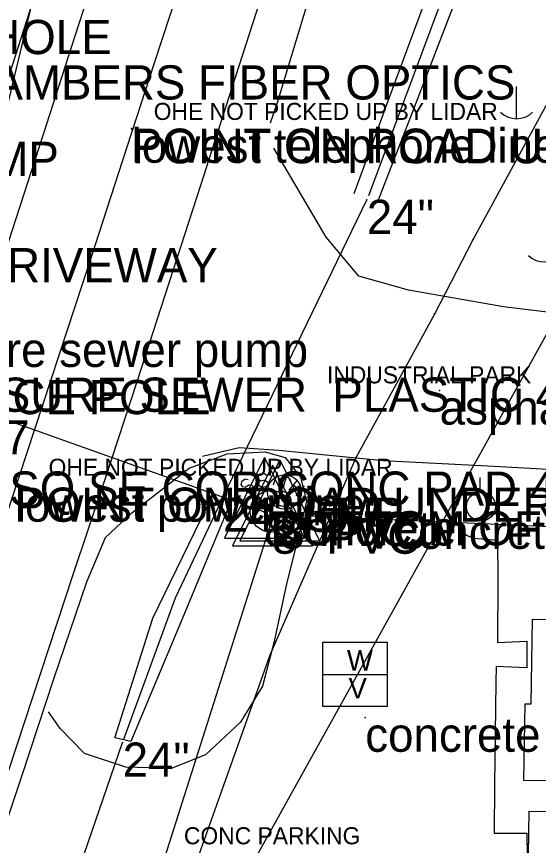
# Model space of a CAD drawing. Extents: x 1802180 to 1804859, y 572524 to 575172.
# Drawn here: x 1803377.5 to 1803453.9, y 573469.6 to 573590.8 of the extents above; entities that cross this region are included whole.
import ezdxf

# ---------------------------------------------------------------- set-up
doc = ezdxf.new("R2010")
doc.units = 0
for name, color, linetype in [('EX_EDGE_PAVEMENT', 7, 'Continuous'), ('EX_SHOULDER', 7, 'Continuous'), ('S_BASELINE', 7, 'Continuous'), ('S_BUILDING', 7, 'Continuous'), ('S_CAL_CORNER', 7, 'Continuous'), ('S_CROSS_DRAIN', 7, 'Continuous'), ('S_CROSS_DRAIN_ANNOT', 7, 'Continuous'), ('S_DITCHLINE', 7, 'Continuous'), ('S_DRG_PT_SYM', 7, 'Continuous'), ('S_EDGE_PAVEMENT', 7, 'Continuous'), ('S_ELECTRIC_UTILITIES_ANNOT', 7, 'Continuous'), ('S_GAS_UTILITIES', 7, 'Continuous'), ('S_HWY_TEXT', 7, 'Continuous'), ('S_MANHOLE_ANNOT', 7, 'Continuous'), ('S_MSC_PT_SYM', 7, 'Continuous'), ('S_PARKING', 7, 'Continuous'), ('S_PARKING_ANNOT', 7, 'Continuous'), ('S_PAVEMENT_CROWN', 7, 'Continuous'), ('S_PRIMARY_CTL_ANNOT', 7, 'Continuous'), ('S_SANITARY_SEWER', 7, 'Continuous'), ('S_SANITARY_SEWER_ANNOT', 7, 'Continuous'), ('S_SIDE_DRAIN', 7, 'Continuous'), ('S_SIDE_DRAIN_ANNOT', 7, 'Continuous'), ('S_SIGN', 7, 'Continuous'), ('S_SURVEY_TEXT', 7, 'Continuous'), ('S_SURVEY_TEXT_ANNOT', 7, 'Continuous'), ('S_UNDERGROUND_CABLE_ANNOT', 7, 'Continuous'), ('S_UTILITY_POLE', 7, 'Continuous'), ('S_UTILITY_POLE_ANNOT', 7, 'Continuous'), ('S_UTL_PT_SYM', 7, 'Continuous'), ('S_WATER_UTILITIES', 7, 'Continuous')]:
    doc.layers.add(name, color=color, linetype=linetype)

msp = doc.modelspace()

# ---------------------------------------------------------------- linework, layer by layer
at = {"layer": 'EX_EDGE_PAVEMENT'}
for points in [[(1803305.94, 573348.15), (1803310.67, 573362.21), (1803315.46, 573376.43), (1803320.42, 573390.76), (1803325.29, 573404.9), (1803328.77, 573415), (1803334.34, 573431.45), (1803339.14, 573445.53), (1803344.01, 573459.82), (1803348.88, 573474.01), (1803353.45, 573488.12), (1803358.17, 573502.4), (1803362.96, 573516.61), (1803367.59, 573530.88), (1803372.19, 573545.06), (1803376.82, 573559.33), (1803381.41, 573573.61), (1803386.02, 573587.88), (1803390.67, 573602.14)], [(1803413.6, 573594.67), (1803409.01, 573580.39), (1803404.42, 573566.11), (1803399.78, 573551.84), (1803395.16, 573537.57), (1803390.44, 573523.24), (1803385.7, 573509.01), (1803380.98, 573494.77), (1803376.31, 573480.56), (1803371.52, 573466.16), (1803366.67, 573451.97), (1803361.86, 573437.87), (1803356.91, 573423.57), (1803353.11, 573411.68), (1803348.16, 573397.1), (1803343.26, 573382.87), (1803338.43, 573368.86), (1803333.6, 573354.66), (1803328.79, 573340.27)]]:
    msp.add_lwpolyline(points, dxfattribs=at)
at = {"layer": 'EX_SHOULDER'}
for points in [[(1803402.63, 573770.74), (1803409.3, 573765.79), (1803414.17, 573760.99), (1803416.92, 573755.94), (1803419.07, 573751.02), (1803421.46, 573744.73), (1803422.28, 573738.57), (1803421.88, 573731.84), (1803419.11, 573719.84), (1803415.1, 573705.74), (1803411, 573691.35), (1803406.49, 573677.4), (1803401.93, 573662.92), (1803397.57, 573648.6), (1803393.14, 573634.35), (1803388.68, 573620.05), (1803384.05, 573605.85), (1803379.37, 573591.59), (1803374.75, 573577.29), (1803370.09, 573563.03)], [(1803414.65, 573575.3), (1803415.65, 573578.26), (1803419.99, 573592.59), (1803424.64, 573606.84), (1803429.36, 573621.23), (1803434.13, 573635.4), (1803438.79, 573649.62), (1803443.52, 573663.79), (1803448.24, 573678.03), (1803450.9, 573686.79), (1803452.68, 573692.47), (1803457.29, 573706.67), (1803462.01, 573720.91), (1803464.27, 573727.68), (1803469.22, 573741.6), (1803472.6, 573752.09)], [(1803359.06, 573422.83), (1803363.9, 573437.03), (1803368.63, 573451.27), (1803373.48, 573465.47), (1803378.26, 573479.7), (1803382.95, 573493.96), (1803387.79, 573508.15), (1803390.53, 573514.61), (1803394.38, 573518.26)]]:
    msp.add_lwpolyline(points, dxfattribs=at)
at = {"layer": 'S_BASELINE'}
msp.add_line((1803248.92, 573048.02), (1803445.92, 573868.28), dxfattribs=at)
at = {"layer": 'S_BUILDING'}
msp.add_lwpolyline([(1803497.51, 573509.97), (1803496.23, 573422.39), (1803450.6, 573423.06), (1803450.76, 573433.49), (1803451.68, 573433.48), (1803451.88, 573446.54), (1803455.91, 573446.48), (1803455.98, 573451.08), (1803451.11, 573451.15), (1803451.27, 573461.87), (1803452.31, 573461.85), (1803452.49, 573474.6), (1803456.46, 573474.55), (1803456.53, 573479.03), (1803451.72, 573479.1), (1803451.89, 573490.32), (1803452.79, 573490.31), (1803452.97, 573502.7), (1803456.82, 573502.65), (1803456.94, 573510.56), (1803497.51, 573509.97)], dxfattribs=at)
at = {"layer": 'S_CAL_CORNER'}
for p, q in [((1803413.78, 573526.35), (1803407.9, 573514.53)), ((1803416.03, 573525.97), (1803410.15, 573514.15)), ((1803413.78, 573526.35), (1803419.59, 573514.53)), ((1803416.03, 573525.97), (1803421.84, 573514.15)), ((1803414.96, 573525.23), (1803409.08, 573513.41)), ((1803414.96, 573525.23), (1803420.77, 573513.41)), ((1803407.9, 573514.53), (1803419.59, 573514.53)), ((1803410.15, 573514.15), (1803421.84, 573514.15)), ((1803409.08, 573513.41), (1803420.77, 573513.41))]:
    msp.add_line(p, q, dxfattribs=at)
at = {"layer": 'S_CROSS_DRAIN'}
msp.add_line((1803407.68, 573520.46), (1803428.75, 573564.04), dxfattribs=at)
at = {"layer": 'S_DITCHLINE'}
for points in [[(1803429.05, 573564.66), (1803434.22, 573578.5), (1803439.39, 573592.35), (1803444.56, 573606.19), (1803449.73, 573620.04), (1803455.04, 573633.57), (1803460.35, 573647.09), (1803465.66, 573660.62), (1803470.97, 573674.15), (1803475.9, 573687.57), (1803480.83, 573701), (1803485.75, 573714.42), (1803490.68, 573727.84), (1803493.95, 573733.72), (1803497.88, 573737.63), (1803503.34, 573739.46), (1803513.86, 573740.24), (1803527.19, 573741.4), (1803540.53, 573742.55), (1803553.87, 573743.71), (1803567.2, 573744.87), (1803584.8, 573744.99), (1803602.4, 573745.11)], [(1803430.37, 573563.76), (1803435.7, 573577.58), (1803441.04, 573591.39), (1803446.38, 573605.2), (1803451.72, 573619.02), (1803457.27, 573632.61), (1803462.83, 573646.19), (1803468.38, 573659.78), (1803473.94, 573673.37), (1803478.9, 573686.9), (1803483.86, 573700.44), (1803488.82, 573713.98), (1803493.79, 573727.51), (1803495.38, 573731.98), (1803499.94, 573735.65), (1803503.82, 573737.08), (1803514.08, 573737.98), (1803527.42, 573739.22), (1803540.76, 573740.46), (1803554.09, 573741.69), (1803567.43, 573742.93), (1803584.96, 573743.47), (1803602.49, 573744.01)], [(1803426.87, 573564.93), (1803432.03, 573578.88), (1803437.19, 573592.84), (1803442.35, 573606.79), (1803447.51, 573620.75), (1803452.88, 573634.34), (1803458.26, 573647.94), (1803463.64, 573661.54), (1803469.02, 573675.13), (1803473.52, 573688.52), (1803478.02, 573701.9), (1803482.53, 573715.29), (1803487.03, 573728.67), (1803492.52, 573735.66), (1803496.68, 573739.47), (1803503.33, 573742.43)], [(1803408.79, 573519.74), (1803401.51, 573502.25), (1803394.23, 573484.77), (1803391.87, 573485.34), (1803397.42, 573502.83), (1803406.23, 573520.88)], [(1803407.35, 573519.76), (1803400.69, 573505.77), (1803393.15, 573485.09)]]:
    msp.add_lwpolyline(points, dxfattribs=at)
at = {"layer": 'S_DRG_PT_SYM'}
for points in [[(1803428.75, 573564.04), (1803428.75, 573564.09), (1803428.75, 573564.04), (1803428.7, 573564.04), (1803428.75, 573564.04), (1803428.75, 573563.99), (1803428.75, 573564.04), (1803428.8, 573564.04)], [(1803407.68, 573520.46), (1803407.68, 573520.51), (1803407.68, 573520.46), (1803407.63, 573520.46), (1803407.68, 573520.46), (1803407.68, 573520.41), (1803407.68, 573520.46), (1803407.73, 573520.46)], [(1803393.01, 573484.63), (1803393.01, 573484.68), (1803393.01, 573484.63), (1803392.96, 573484.63), (1803393.01, 573484.63), (1803393.01, 573484.58), (1803393.01, 573484.63), (1803393.06, 573484.63)]]:
    msp.add_lwpolyline(points, dxfattribs=at)
at = {"layer": 'S_EDGE_PAVEMENT'}
for points in [[(1803582.65, 573542.6), (1803567.66, 573543.2), (1803552.61, 573543), (1803537.67, 573543.31), (1803522.67, 573543.71), (1803507.51, 573544.13), (1803493.02, 573544.59), (1803478.05, 573545.52), (1803463.63, 573546.59), (1803448.74, 573548.37), (1803434.83, 573550.8), (1803427.57, 573552.87), (1803422.79, 573558.55), (1803415.14, 573571.57)], [(1803404.7, 573526.53), (1803410.04, 573527.81), (1803415.85, 573527.39), (1803431.14, 573525.87), (1803446.47, 573525.13), (1803461.46, 573524.28), (1803476.93, 573523.34), (1803491.89, 573522.3), (1803507.37, 573521.9), (1803522.19, 573522.06), (1803537.19, 573521.66), (1803552.25, 573521.68), (1803567.21, 573521.92), (1803582.21, 573521.63)]]:
    msp.add_lwpolyline(points, dxfattribs=at)
at = {"layer": 'S_GAS_UTILITIES'}
for p, q in [((1803444.32, 573558.2), (1803481.41, 573626.54)), ((1803438.69, 573547.36), (1803444.32, 573558.2)), ((1803427.16, 573526.31), (1803438.69, 573547.36)), ((1803414.61, 573497.46), (1803427.16, 573526.31)), ((1803396.72, 573447.26), (1803414.61, 573497.46))]:
    msp.add_line(p, q, dxfattribs=at)
at = {"layer": 'S_MSC_PT_SYM'}
for points in [[(1803394.33, 573574.44), (1803394.33, 573574.49), (1803394.33, 573574.44), (1803394.28, 573574.44), (1803394.33, 573574.44), (1803394.33, 573574.39), (1803394.33, 573574.44), (1803394.38, 573574.44)], [(1803394.37, 573574.36), (1803394.37, 573574.41), (1803394.37, 573574.36), (1803394.32, 573574.36), (1803394.37, 573574.36), (1803394.37, 573574.31), (1803394.37, 573574.36), (1803394.42, 573574.36)], [(1803439.4, 573536.14), (1803439.4, 573536.19), (1803439.4, 573536.14), (1803439.35, 573536.14), (1803439.4, 573536.14), (1803439.4, 573536.09), (1803439.4, 573536.14), (1803439.45, 573536.14)], [(1803432.88, 573517.96), (1803432.88, 573518.01), (1803432.88, 573517.96), (1803432.83, 573517.96), (1803432.88, 573517.96), (1803432.88, 573517.91), (1803432.88, 573517.96), (1803432.93, 573517.96)], [(1803428.51, 573488.28), (1803428.51, 573488.33), (1803428.51, 573488.28), (1803428.46, 573488.28), (1803428.51, 573488.28), (1803428.51, 573488.23), (1803428.51, 573488.28), (1803428.56, 573488.28)]]:
    msp.add_lwpolyline(points, dxfattribs=at)
at = {"layer": 'S_PARKING'}
for points in [[(1803394.38, 573518.26), (1803402.75, 573524.78), (1803408.31, 573526.89), (1803413.87, 573527.16), (1803416.79, 573526.33), (1803419.03, 573523.46), (1803419.9, 573519.93), (1803418.76, 573514.82), (1803416.98, 573507.83), (1803415.17, 573499.43), (1803413.5, 573492.89), (1803410.24, 573487.61), (1803405.16, 573482.85), (1803400.11, 573480.85), (1803393.48, 573481.01), (1803387.44, 573483.01), (1803383.89, 573486.67), (1803382.16, 573489.15)], [(1803394.38, 573518.26), (1803402.75, 573524.78), (1803408.31, 573526.89), (1803413.87, 573527.16), (1803416.79, 573526.33), (1803419.03, 573523.46), (1803419.9, 573519.93), (1803418.76, 573514.82), (1803416.98, 573507.83), (1803415.17, 573499.43), (1803413.5, 573492.89), (1803410.24, 573487.61), (1803405.16, 573482.85), (1803400.11, 573480.85), (1803393.48, 573481.01), (1803387.44, 573483.01), (1803383.89, 573486.67), (1803382.16, 573489.15)], [(1803443.25, 573523.41), (1803441.56, 573518.45), (1803441.89, 573516.53), (1803443.26, 573514.97), (1803444.38, 573514.51), (1803447.86, 573514.24), (1803447.93, 573508.46), (1803447.84, 573499.27)], [(1803443.25, 573523.41), (1803441.56, 573518.45), (1803441.89, 573516.53), (1803443.26, 573514.97), (1803444.38, 573514.51), (1803447.86, 573514.24), (1803447.93, 573508.46), (1803447.84, 573499.27), (1803452.15, 573499.48), (1803452.16, 573495.57), (1803447.67, 573495.75), (1803447.62, 573493.46), (1803447.42, 573478.46), (1803447.38, 573471.36), (1803452.14, 573471.4), (1803452.21, 573467.87)], [(1803447.84, 573499.27), (1803452.15, 573499.48), (1803452.16, 573495.57), (1803447.67, 573495.75), (1803447.62, 573493.46), (1803447.42, 573478.46), (1803447.38, 573471.36), (1803452.14, 573471.4), (1803452.21, 573467.87), (1803447.36, 573467.67)]]:
    msp.add_lwpolyline(points, dxfattribs=at)
at = {"layer": 'S_PAVEMENT_CROWN'}
msp.add_lwpolyline([(1803317.11, 573344.3), (1803321.91, 573358.51), (1803326.6, 573372.76), (1803331.48, 573386.94), (1803336.37, 573401.12), (1803340.56, 573413.39), (1803345.51, 573427.55), (1803350.37, 573441.74), (1803355.19, 573455.95), (1803360.1, 573470.12), (1803364.82, 573484.36), (1803369.55, 573498.6), (1803374.3, 573512.82), (1803379.06, 573527.05), (1803383.75, 573541.3), (1803388.4, 573555.56), (1803393.05, 573569.82), (1803397.69, 573584.08), (1803402.34, 573598.34)], dxfattribs=at)
at = {"layer": 'S_SANITARY_SEWER'}
for p, q in [((1803413.69, 573518.37), (1803342.33, 573543.79)), ((1803410.4, 573522.77), (1803410.33, 573522.38)), ((1803410.33, 573522.38), (1803410.52, 573522.11)), ((1803410.95, 573523.15), (1803410.4, 573522.77)), ((1803411.37, 573523.08), (1803410.95, 573523.15)), ((1803410.95, 573521.99), (1803411.49, 573522.34)), ((1803411.49, 573522.34), (1803411.95, 573522.26)), ((1803411.95, 573522.26), (1803412.11, 573521.99)), ((1803417.38, 573521.53), (1803418.62, 573523)), ((1803418.04, 573522.3), (1803419.01, 573521.49)), ((1803419.59, 573522.18), (1803418.35, 573520.71)), ((1803410.52, 573522.11), (1803410.95, 573521.99)), ((1803411.49, 573521.18), (1803411.1, 573521.25)), ((1803412.03, 573521.56), (1803411.49, 573521.18)), ((1803412.11, 573521.99), (1803412.03, 573521.56)), ((1803415.94, 573517.99), (1803600.21, 573509.85)), ((1803305.8, 573173.98), (1803414.87, 573517.25))]:
    msp.add_line(p, q, dxfattribs=at)
for points in [[(1803414.05, 573523.7), (1803413.7, 573523.97), (1803413.04, 573523.89), (1803412.81, 573523.54), (1803412.85, 573523.23), (1803413.19, 573522.92), (1803413.81, 573523.04), (1803414.2, 573522.73), (1803414.24, 573522.42), (1803413.97, 573522.03), (1803413.35, 573521.95), (1803413, 573522.22)], [(1803416.49, 573521.84), (1803417.03, 573523.7), (1803415.98, 573522.69), (1803415.6, 573524.12), (1803415.05, 573522.26)]]:
    msp.add_lwpolyline(points, dxfattribs=at)
msp.add_circle((1803414.73, 573518.46), 3.05, dxfattribs=at)
at = {"layer": 'S_SIDE_DRAIN'}
msp.add_line((1803382.99, 573455.48), (1803393.01, 573484.63), dxfattribs=at)
at = {"layer": 'S_SIGN'}
msp.add_circle((1803416.69, 573521.29), 2.5, dxfattribs=at)
for centre, radius, start, end in [((1803416.76, 573522.56), 0.952, 16.5258, 156.8957), ((1803417.38, 573522.62), 1.51, 167.1196, 241.9813), ((1803416.27, 573519.95), 1.4, 358.6529, 73.7063), ((1803416.53, 573520.47), 1.28, 204.641, 335.359)]:
    msp.add_arc(centre, radius, start, end, dxfattribs=at)
at = {"layer": 'S_SURVEY_TEXT'}
for p, q in [((1803397.56, 573575.71), (1803397.56, 573575.71)), ((1803382.18, 573523.65), (1803382.18, 573523.65))]:
    msp.add_line(p, q, dxfattribs=at)
at = {"layer": 'S_UTILITY_POLE'}
for p, q in [((1803450.59, 573580.6), (1803450.59, 573575.87)), ((1803445.33, 573521.3), (1803445.33, 573523.41))]:
    msp.add_line(p, q, dxfattribs=at)
msp.add_circle((1803445.45, 573519.16), 2.13, dxfattribs=at)
for centre in [(1803450.65, 573579.3), (1803454.76, 573558.34)]:
    msp.add_arc(centre, 3.41, 226.3972, 313.6028, dxfattribs=at)
at = {"layer": 'S_UTL_PT_SYM'}
for points in [[(1803394.33, 573574.45), (1803394.33, 573574.5), (1803394.33, 573574.45), (1803394.28, 573574.45), (1803394.33, 573574.45), (1803394.33, 573574.4), (1803394.33, 573574.45), (1803394.38, 573574.45)], [(1803444.32, 573558.2), (1803444.32, 573558.25), (1803444.32, 573558.2), (1803444.27, 573558.2), (1803444.32, 573558.2), (1803444.32, 573558.15), (1803444.32, 573558.2), (1803444.37, 573558.2)], [(1803438.66, 573547.33), (1803438.66, 573547.38), (1803438.66, 573547.33), (1803438.61, 573547.33), (1803438.66, 573547.33), (1803438.66, 573547.28), (1803438.66, 573547.33), (1803438.71, 573547.33)], [(1803438.69, 573547.36), (1803438.69, 573547.41), (1803438.69, 573547.36), (1803438.64, 573547.36), (1803438.69, 573547.36), (1803438.69, 573547.31), (1803438.69, 573547.36), (1803438.74, 573547.36)], [(1803427.16, 573526.31), (1803427.16, 573526.36), (1803427.16, 573526.31), (1803427.11, 573526.31), (1803427.16, 573526.31), (1803427.16, 573526.26), (1803427.16, 573526.31), (1803427.21, 573526.31)], [(1803414.59, 573518.48), (1803414.59, 573518.53), (1803414.59, 573518.48), (1803414.54, 573518.48), (1803414.59, 573518.48), (1803414.59, 573518.43), (1803414.59, 573518.48), (1803414.64, 573518.48)], [(1803413.69, 573518.37), (1803413.69, 573518.42), (1803413.69, 573518.37), (1803413.64, 573518.37), (1803413.69, 573518.37), (1803413.69, 573518.32), (1803413.69, 573518.37), (1803413.74, 573518.37)], [(1803414.87, 573517.25), (1803414.87, 573517.3), (1803414.87, 573517.25), (1803414.82, 573517.25), (1803414.87, 573517.25), (1803414.87, 573517.2), (1803414.87, 573517.25), (1803414.92, 573517.25)], [(1803415.94, 573517.99), (1803415.94, 573518.04), (1803415.94, 573517.99), (1803415.89, 573517.99), (1803415.94, 573517.99), (1803415.94, 573517.94), (1803415.94, 573517.99), (1803415.99, 573517.99)], [(1803414.61, 573497.46), (1803414.61, 573497.51), (1803414.61, 573497.46), (1803414.56, 573497.46), (1803414.61, 573497.46), (1803414.61, 573497.41), (1803414.61, 573497.46), (1803414.66, 573497.46)]]:
    msp.add_lwpolyline(points, dxfattribs=at)
at = {"layer": 'S_WATER_UTILITIES'}
for p, q in [((1803399.02, 573443.59), (1803472, 573574.88)), ((1803422.29, 573499.3), (1803431.7, 573499.3)), ((1803422.29, 573489.89), (1803422.29, 573499.3)), ((1803431.7, 573499.3), (1803431.7, 573489.89)), ((1803422.29, 573494.61), (1803431.7, 573494.61)), ((1803431.7, 573489.89), (1803422.29, 573489.89))]:
    msp.add_line(p, q, dxfattribs=at)

# ---------------------------------------------------------------- texts
at = {"layer": 'S_CROSS_DRAIN_ANNOT'}
for s, p in [('24"       ', (1803428.75, 573559.04)), ('24" CMP', (1803407.68, 573515.46))]:
    msp.add_text(s, height=5, dxfattribs=at).set_placement(p)
at = {"layer": 'S_ELECTRIC_UTILITIES_ANNOT'}
for s, p in [('lowest telephone line ', (1803394.33, 573569.45)), ('lowest power line ', (1803377.24, 573516.94))]:
    msp.add_text(s, height=5, dxfattribs=at).set_placement(p)
at = {"layer": 'S_HWY_TEXT'}
msp.add_text('INDUSTRIAL PARK', height=2.5, dxfattribs=at).set_placement((1803422.91, 573537.17))
at = {"layer": 'S_MANHOLE_ANNOT'}
for p in [(1803316.74, 573585.34), (1803414.59, 573513.48)]:
    msp.add_text('BOTTOM OF MANHOLE', height=5, dxfattribs=at).set_placement(p)
at = {"layer": 'S_PARKING_ANNOT'}
msp.add_text('CONC PARKING', height=2.5, dxfattribs=at).set_placement((1803401.98, 573469.75))
at = {"layer": 'S_PRIMARY_CTL_ANNOT'}
for s, p in [('PN:10017', (1803349.68, 573526.78)), ('PD:CUT SQ SE COR CONC PAD 49 MONETTE', (1803349.68, 573519.28))]:
    msp.add_text(s, height=5, dxfattribs=at).set_placement(p)
at = {"layer": 'S_SANITARY_SEWER_ANNOT'}
for s, p in [('HIGH PRESSURE SEWER  PLASTIC 4IN ', (1803338.26, 573533.02)), ('Concrete', (1803414.73, 573513.46)), ('8" PVC', (1803413.69, 573513.37)), ('8" PVC   ', (1803414.87, 573512.25)), ('8" PVC', (1803415.94, 573512.99))]:
    msp.add_text(s, height=5, dxfattribs=at).set_placement(p)
at = {"layer": 'S_SIDE_DRAIN_ANNOT'}
for s, p in [('18" CMP', (1803357.16, 573567.52)), ('24"       ', (1803393.01, 573479.63))]:
    msp.add_text(s, height=5, dxfattribs=at).set_placement(p)
at = {"layer": 'S_SURVEY_TEXT_ANNOT'}
for s, height, p in [('OHE NOT PICKED UP BY LIDAR', 2.5, (1803397.56, 573575.71)), ('POINT ON ROAD UNDER LOWEST LINE ', 5, (1803394.33, 573569.44)), ('POINT ON ROAD UNDER LOWEST LINE ', 5, (1803394.37, 573569.36)), ('ASPHALT DRIVEWAY', 5, (1803338.95, 573551.97)), ('high pressure sewer pump ', 5, (1803341.36, 573539.58)), ('asphalt roadway', 5, (1803439.4, 573531.14)), ('OHE NOT PICKED UP BY LIDAR', 2.5, (1803382.18, 573523.65)), ('POINT ON ROAD UNDER LOWEST LINE ', 5, (1803377.24, 573516.93)), ('concrete dry ramp', 5, (1803432.88, 573512.96)), ('concrete parking', 5, (1803428.51, 573483.28))]:
    msp.add_text(s, height=height, dxfattribs=at).set_placement(p)
at = {"layer": 'S_UNDERGROUND_CABLE_ANNOT'}
msp.add_text('AXS CHAMBERS FIBER OPTICS', height=5, dxfattribs=at).set_placement((1803349.06, 573578.7))
at = {"layer": 'S_UTILITY_POLE_ANNOT'}
msp.add_text('METER SERVICE POLE', height=5, dxfattribs=at).set_placement((1803331.57, 573532.67))
at = {"layer": 'S_WATER_UTILITIES'}
for s, p in [('W', (1803425.84, 573495.15)), ('V', (1803426.07, 573491.08))]:
    msp.add_text(s, height=3, rotation=360, dxfattribs=at).set_placement(p)

doc.saveas('drawing.dxf')
